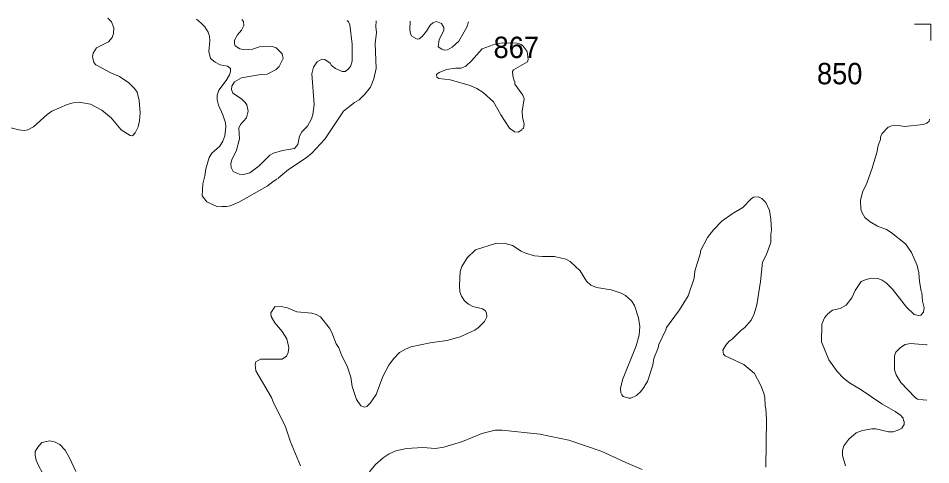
# Model space of a CAD drawing. Extents: x 598.3 to 623.2, y 6902.2 to 6930.1.
# Drawn here: x 619.782 to 623.192, y 6928.216 to 6929.885 of the extents above; entities that cross this region are included whole.
import ezdxf

# ---------------------------------------------------------------- set-up
doc = ezdxf.new("R2010")
doc.units = 0
doc.header["$LTSCALE"] = 0.032
doc.layers.add('2', color=7, linetype='Continuous', lineweight=13)
doc.layers.add('63', color=7, linetype='Continuous', lineweight=13)
doc.layers.add('21', color=7, linetype='Continuous')

msp = doc.modelspace()

# ---------------------------------------------------------------- linework, layer by layer
at = {"layer": '2'}
for points in [[(620.1172, 6929.8853), (620.1207, 6929.8817), (620.1306, 6929.8717), (620.1394, 6929.8497), (620.138, 6929.8283), (620.1339, 6929.8131), (620.1199, 6929.7969), (620.0753, 6929.7744), (620.0628, 6929.7546), (620.0602, 6929.7417), (620.0643, 6929.7203), (620.0721, 6929.7116), (620.1308, 6929.6805), (620.1611, 6929.6679), (620.1951, 6929.6444), (620.2173, 6929.6222), (620.2268, 6929.6086), (620.2342, 6929.5776), (620.2382, 6929.5319), (620.2358, 6929.5021), (620.231, 6929.4794), (620.2193, 6929.4575), (620.2094, 6929.4463), (620.2001, 6929.4464), (620.1674, 6929.4682), (620.1299, 6929.5129), (620.0949, 6929.5414), (620.0523, 6929.564), (620.0086, 6929.5714), (619.9875, 6929.5696), (619.9648, 6929.5631), (619.9085, 6929.5373), (619.8906, 6929.5256), (619.8392, 6929.479), (619.8181, 6929.4679), (619.8042, 6929.4661), (619.7844, 6929.4678), (619.7145, 6929.4853)], [(621.1197, 6929.8753), (621.1189, 6929.8538), (621.1213, 6929.8321), (621.1164, 6929.791), (621.1198, 6929.698), (621.1118, 6929.6594), (621.0988, 6929.6275), (621.078, 6929.601), (621.0568, 6929.5805), (621.0395, 6929.5706), (620.9985, 6929.5376), (620.9276, 6929.4328), (620.8797, 6929.3815), (620.8578, 6929.363), (620.7922, 6929.3198), (620.7546, 6929.2887), (620.7535, 6929.2856), (620.7475, 6929.284), (620.7443, 6929.2795), (620.7406, 6929.2789), (620.7123, 6929.2572), (620.6068, 6929.1972), (620.5744, 6929.1845), (620.5604, 6929.1813), (620.5446, 6929.182), (620.5414, 6929.1797), (620.5247, 6929.1816), (620.4874, 6929.1992), (620.4692, 6929.2213), (620.4721, 6929.2668), (620.4801, 6929.2957), (620.4835, 6929.3224), (620.4962, 6929.3653), (620.5054, 6929.3803), (620.5357, 6929.4066), (620.5464, 6929.4252), (620.5539, 6929.4451), (620.5588, 6929.4788), (620.5564, 6929.4948), (620.547, 6929.5236), (620.5309, 6929.5604), (620.5264, 6929.5806), (620.5256, 6929.5981), (620.5322, 6929.6169), (620.5589, 6929.6522), (620.5721, 6929.6741), (620.5757, 6929.6847), (620.5757, 6929.6975), (620.5641, 6929.7066), (620.5372, 6929.7115), (620.518, 6929.7208), (620.5012, 6929.7352), (620.4941, 6929.7606), (620.498, 6929.8003), (620.4967, 6929.8182), (620.4917, 6929.8332), (620.4795, 6929.8538), (620.4689, 6929.8643), (620.4544, 6929.8767), (620.4482, 6929.882)], [(620.6185, 6929.8804), (620.6243, 6929.8731), (620.6258, 6929.8578), (620.617, 6929.8402), (620.6023, 6929.8228), (620.5905, 6929.803), (620.5904, 6929.7898), (620.5933, 6929.7824), (620.611, 6929.7712), (620.6276, 6929.7666), (620.6574, 6929.7695), (620.684, 6929.7788), (620.7312, 6929.7794), (620.7458, 6929.7752), (620.7683, 6929.7518), (620.7724, 6929.7347), (620.758, 6929.7051), (620.7468, 6929.6941), (620.7132, 6929.6766), (620.6894, 6929.6751), (620.6163, 6929.6628), (620.5909, 6929.6471), (620.5805, 6929.6312), (620.5797, 6929.6193), (620.5838, 6929.6057), (620.6162, 6929.5835), (620.631, 6929.5704), (620.6372, 6929.5616), (620.6413, 6929.5377), (620.6356, 6929.5132), (620.613, 6929.4876), (620.6066, 6929.4748), (620.6089, 6929.4339), (620.5976, 6929.3917), (620.5807, 6929.3557), (620.5774, 6929.342), (620.5787, 6929.3278), (620.5857, 6929.3123), (620.6081, 6929.3019), (620.6247, 6929.3011), (620.6484, 6929.3075), (620.683, 6929.3338), (620.7231, 6929.3733), (620.7363, 6929.3812), (620.7695, 6929.3908), (620.8146, 6929.398), (620.8274, 6929.4134), (620.8335, 6929.4444), (620.8428, 6929.4612), (620.8633, 6929.4818), (620.8782, 6929.5094), (620.8832, 6929.5256), (620.8883, 6929.5629), (620.8802, 6929.6775), (620.8853, 6929.7018), (620.8994, 6929.7226), (620.9171, 6929.7324), (620.9286, 6929.7308), (620.9481, 6929.7171), (620.9536, 6929.7091), (620.9676, 6929.6979), (620.9927, 6929.6862), (621.0037, 6929.6856), (621.0143, 6929.6935), (621.0241, 6929.7051), (621.0306, 6929.7252), (621.0306, 6929.7889), (621.0218, 6929.861), (621.0169, 6929.8716), (621.0122, 6929.8764)], [(621.2469, 6929.874), (621.2452, 6929.8428), (621.248, 6929.8274), (621.2537, 6929.8182), (621.273, 6929.8071), (621.2811, 6929.8089), (621.2913, 6929.8167), (621.3083, 6929.8369), (621.3222, 6929.8596), (621.332, 6929.8676), (621.3453, 6929.8726), (621.364, 6929.8661), (621.373, 6929.8504), (621.3723, 6929.8392), (621.3559, 6929.806), (621.3513, 6929.7789), (621.3648, 6929.7694), (621.3755, 6929.7657), (621.3871, 6929.7675), (621.4042, 6929.7775), (621.4288, 6929.7996), (621.4583, 6929.8521), (621.4647, 6929.8719)], [(622.8539, 6928.8008), (622.8768, 6928.8127), (622.8972, 6928.8402), (622.9099, 6928.868), (622.9321, 6928.9009), (622.9468, 6928.9079), (622.97, 6928.9133), (622.9945, 6928.9124), (623.011, 6928.9059), (623.0265, 6928.8958), (623.0497, 6928.8726), (623.1023, 6928.8054), (623.1308, 6928.7777), (623.1449, 6928.7741), (623.1549, 6928.7752), (623.165, 6928.7861), (623.1677, 6928.8024), (623.1621, 6928.8281), (623.1596, 6928.8604), (623.1569, 6928.8653), (623.1508, 6928.9009), (623.1483, 6928.9335), (623.1419, 6928.9609), (623.1206, 6929.0098), (623.0987, 6929.0414), (623.0447, 6929.0849), (623.0272, 6929.0953), (622.994, 6929.1086), (622.9661, 6929.1248), (622.946, 6929.1401), (622.936, 6929.1574), (622.9309, 6929.1717), (622.9297, 6929.2035), (622.9377, 6929.2345), (622.9532, 6929.2689), (622.9737, 6929.3246), (622.9912, 6929.3834), (622.9957, 6929.4093), (623.0042, 6929.4322), (623.0044, 6929.4408), (623.0091, 6929.4532), (623.033, 6929.4778), (623.0466, 6929.4832), (623.0709, 6929.4848), (623.0958, 6929.48), (623.1644, 6929.4881), (623.1777, 6929.4932), (623.1864, 6929.5011), (623.1881, 6929.5077)], [(620.9803, 6928.6537), (620.9921, 6928.6238), (621.0117, 6928.5847), (621.0249, 6928.544), (621.0307, 6928.5092), (621.0466, 6928.4597), (621.063, 6928.4358), (621.0767, 6928.4318), (621.0848, 6928.4333), (621.0976, 6928.4462), (621.1196, 6928.4784), (621.1454, 6928.546), (621.1668, 6928.5889), (621.1846, 6928.6122), (621.2078, 6928.6359), (621.2293, 6928.6484), (621.2495, 6928.6567), (621.3221, 6928.672), (621.3839, 6928.6802), (621.4336, 6928.6947), (621.4886, 6928.7197), (621.5028, 6928.7297), (621.5244, 6928.7519), (621.534, 6928.7687), (621.5318, 6928.7844), (621.5277, 6928.7926), (621.5178, 6928.7992), (621.4816, 6928.8078), (621.4651, 6928.8166), (621.4502, 6928.829), (621.4384, 6928.8466), (621.433, 6928.8626), (621.4314, 6928.8857), (621.4339, 6928.9387), (621.4401, 6928.9577), (621.4596, 6928.989), (621.4917, 6929.019), (621.5698, 6929.0444), (621.6025, 6929.0428), (621.63, 6929.0362), (621.6624, 6929.0143), (621.6775, 6929.0067), (621.7115, 6928.9973), (621.7421, 6928.9943), (621.787, 6928.9942), (621.8291, 6928.9844), (621.845, 6928.9756), (621.8822, 6928.9416), (621.9055, 6928.9021), (621.9225, 6928.8879), (621.9431, 6928.8791), (621.9986, 6928.8696), (622.035, 6928.858), (622.0522, 6928.8493), (622.0745, 6928.8288), (622.085, 6928.8113), (622.0999, 6928.7658), (622.1048, 6928.7328), (622.1024, 6928.7005), (622.0914, 6928.6608), (622.0409, 6928.5334), (622.0329, 6928.5016), (622.0347, 6928.4845), (622.0377, 6928.4771), (622.043, 6928.4717), (622.0647, 6928.465), (622.0722, 6928.4649), (622.0923, 6928.4749), (622.1085, 6928.4895), (622.1233, 6928.5086), (622.1237, 6928.5128), (622.1343, 6928.5278), (622.1542, 6928.5888), (622.1575, 6928.6133), (622.1736, 6928.6534), (622.1761, 6928.6653), (622.2026, 6928.7209), (622.2044, 6928.7293), (622.2535, 6928.7954), (622.2854, 6928.8472), (622.3086, 6928.9132), (622.3104, 6928.9398), (622.3323, 6929.008), (622.3324, 6929.0161), (622.3579, 6929.065), (622.3803, 6929.0947), (622.4116, 6929.127), (622.4503, 6929.1544), (622.4904, 6929.1782), (622.521, 6929.2103), (622.5306, 6929.216), (622.5493, 6929.2176), (622.5609, 6929.2118), (622.5761, 6929.1967), (622.5896, 6929.167), (622.5947, 6929.1341), (622.597, 6929.0936), (622.5947, 6929.0782), (622.5946, 6929.0469), (622.5772, 6928.9992)], [(622.5772, 6928.9992), (622.5638, 6928.9738), (622.5567, 6928.9009), (622.5428, 6928.8138), (622.532, 6928.7808), (622.5208, 6928.757), (622.4972, 6928.7286), (622.4829, 6928.7182), (622.4518, 6928.687), (622.4378, 6928.6762), (622.4269, 6928.6637), (622.415, 6928.6445), (622.4181, 6928.6295), (622.4247, 6928.6236), (622.4942, 6928.5903), (622.5334, 6928.5569), (622.558, 6928.5129), (622.5688, 6928.4833), (622.5719, 6928.4673), (622.5736, 6928.435), (622.5768, 6928.4268), (622.5792, 6928.385), (622.576, 6928.2064)], [(620.8369, 6928.2124), (620.8, 6928.3021), (620.7817, 6928.358), (620.735, 6928.4516), (620.7294, 6928.4676), (620.6699, 6928.5671), (620.6673, 6928.5922), (620.6703, 6928.6007), (620.6878, 6928.6105), (620.7682, 6928.6113), (620.7846, 6928.6219), (620.7911, 6928.6352), (620.7935, 6928.654), (620.7866, 6928.6866), (620.769, 6928.7136), (620.7407, 6928.7468), (620.7279, 6928.7705), (620.7264, 6928.7846), (620.7415, 6928.8062), (620.7655, 6928.808), (620.7892, 6928.8025), (620.8237, 6928.7878), (620.8796, 6928.783), (620.8961, 6928.7782), (620.9121, 6928.7688), (620.9461, 6928.7269), (620.9546, 6928.7107), (620.9705, 6928.6685), (620.9803, 6928.6537)], [(622.8744, 6928.212), (622.8626, 6928.251), (622.8633, 6928.2697), (622.8674, 6928.2865), (622.8859, 6928.3116), (622.914, 6928.3356), (622.9373, 6928.3441), (622.9722, 6928.35), (622.9867, 6928.3499), (623.0348, 6928.3386), (623.0515, 6928.3386), (623.0734, 6928.346), (623.084, 6928.3529), (623.0931, 6928.3669), (623.0932, 6928.3788), (623.0909, 6928.3801), (623.0889, 6928.3906), (623.0795, 6928.4009), (623.0598, 6928.4148), (623.0096, 6928.4435), (622.9329, 6928.4956), (622.8893, 6928.5217), (622.8664, 6928.5403), (622.8433, 6928.5642), (622.8114, 6928.6084), (622.7841, 6928.6761), (622.7857, 6928.7412), (622.7951, 6928.7647), (622.8076, 6928.7798), (622.825, 6928.7937), (622.8539, 6928.8008)], [(623.1774, 6928.458), (623.164, 6928.4593), (623.1428, 6928.4613), (623.1337, 6928.4674), (623.0805, 6928.5232), (623.0629, 6928.5522), (623.0565, 6928.571), (623.0568, 6928.6227), (623.0619, 6928.6375), (623.0792, 6928.6546), (623.0965, 6928.6656), (623.1165, 6928.6688), (623.1767, 6928.6649), (623.1795, 6928.6647)], [(622.1145, 6928.1989), (622.0534, 6928.2239), (621.9608, 6928.2669), (621.84, 6928.3079), (621.7315, 6928.3305), (621.5911, 6928.345), (621.5649, 6928.345), (621.5148, 6928.3328), (621.4422, 6928.303), (621.373, 6928.2817), (621.3421, 6928.2771), (621.2945, 6928.2803), (621.2328, 6928.277), (621.1935, 6928.2684), (621.1681, 6928.2567), (621.1461, 6928.2418), (621.1176, 6928.2165), (621.0945, 6928.1894)], [(619.8761, 6928.1813), (619.8563, 6928.2163), (619.8496, 6928.2328), (619.8457, 6928.2514), (619.8458, 6928.2659), (619.8554, 6928.2824), (619.8709, 6928.2989), (619.9001, 6928.3053), (619.9179, 6928.3023), (619.9375, 6928.2919), (619.9577, 6928.2702), (619.975, 6928.2393), (619.9977, 6928.1909)]]:
    msp.add_lwpolyline(points, dxfattribs=at)
msp.add_lwpolyline([(621.5912, 6929.7933), (621.6465, 6929.7923), (621.6613, 6929.7871), (621.6697, 6929.7814), (621.6847, 6929.7606), (621.6878, 6929.7307), (621.6858, 6929.7218), (621.6329, 6929.693), (621.63, 6929.686), (621.6302, 6929.6702), (621.6354, 6929.6516), (621.6378, 6929.6495), (621.6388, 6929.6386), (621.6684, 6929.5976), (621.6726, 6929.5843), (621.6653, 6929.5385), (621.6667, 6929.5148), (621.6726, 6929.4905), (621.6701, 6929.4737), (621.6654, 6929.4716), (621.6649, 6929.4684), (621.6512, 6929.459), (621.6365, 6929.4603), (621.6183, 6929.4745), (621.5859, 6929.5245), (621.5583, 6929.5732), (621.5194, 6929.608), (621.4967, 6929.6226), (621.4717, 6929.6341), (621.3966, 6929.6548), (621.3547, 6929.66), (621.3473, 6929.6654), (621.3455, 6929.6747), (621.355, 6929.6822), (621.3826, 6929.6933), (621.417, 6929.6985), (621.4376, 6929.6987), (621.4549, 6929.7059), (621.4761, 6929.7262), (621.5156, 6929.7705), (621.5576, 6929.7864)], close=True, dxfattribs=at)
at = {"layer": '63'}
msp.add_lwpolyline([(623.1925, 6929.8019), (623.1925, 6929.8635), (623.1318, 6929.8635)], dxfattribs=at)

# ---------------------------------------------------------------- texts
at = {"layer": '21', "width": 0.95}
for s, p in [('867', (621.5588, 6929.7364)), ('850', (622.7674, 6929.6384))]:
    msp.add_text(s, height=0.08, dxfattribs=at).set_placement(p)

doc.saveas('drawing.dxf')
